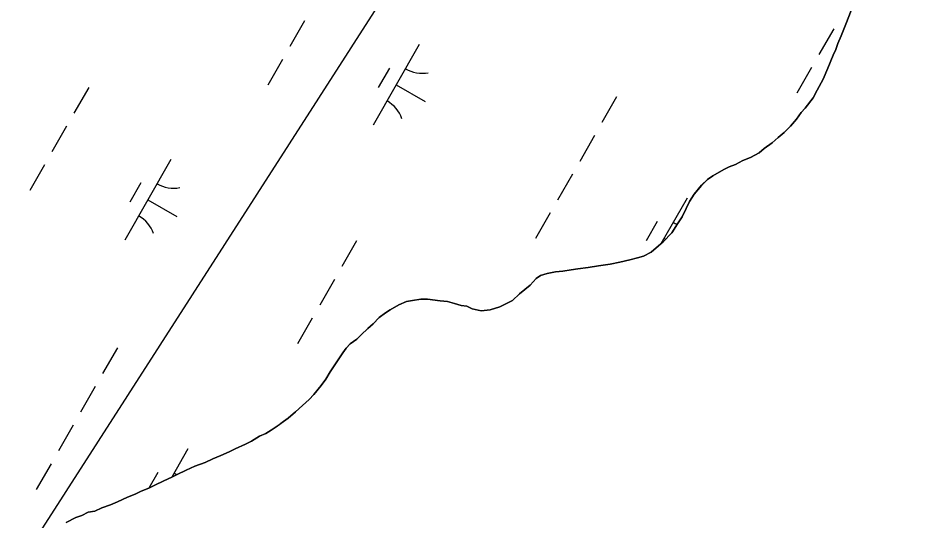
# Model space of a CAD drawing. Extents: x 3930721 to 3950824, y 220441 to 242861.
# Drawn here: x 3944635.7 to 3945128.5, y 233442.2 to 233712.9 of the extents above; entities that cross this region are included whole.
import ezdxf

# ---------------------------------------------------------------- set-up
doc = ezdxf.new("R2010")
doc.units = 0
for name, color, linetype in [('V-TOPO-SHOR', 7, 'Continuous'), ('V-UTIL-LINE', 7, 'Continuous'), ('V-WETL-SWMP', 7, 'Continuous')]:
    doc.layers.add(name, color=color, linetype=linetype)

msp = doc.modelspace()

# ---------------------------------------------------------------- linework, layer by layer
at = {"layer": 'V-TOPO-SHOR'}
for points in [[(3944826.94, 233548.28), (3944830.14, 233551.74), (3944833.67, 233554.14), (3944836.14, 233555.86), (3944840.72, 233558.59), (3944844.95, 233560.29), (3944848.1, 233560.95), (3944852.66, 233561.59), (3944856.16, 233561.54), (3944863.15, 233560.75), (3944866.99, 233560.35), (3944870.82, 233559.25), (3944874.31, 233558.15), (3944877.45, 233557.76), (3944880.23, 233556.32), (3944885.11, 233555.21), (3944890.02, 233555.84), (3944895.29, 233557.52), (3944898.81, 233559.23), (3944901.98, 233560.93), (3944905.88, 233564.38), (3944908.71, 233566.79), (3944911.54, 233569.2), (3944914.73, 233572.66), (3944917.21, 233574.37), (3944920.72, 233575.38), (3944925.28, 233576.37), (3944929.13, 233576.67), (3944933.69, 233577.3), (3944937.19, 233577.96), (3944942.8, 233578.58), (3944948.41, 233579.56), (3944954.72, 233580.52), (3944959.98, 233581.5), (3944965.25, 233582.83), (3944969.46, 233583.83), (3944972.62, 233584.83), (3944976.85, 233586.88), (3944980.74, 233590.33), (3944983.22, 233592.39), (3944987.83, 233597.23), (3944991.04, 233602.08), (3944993.54, 233605.9), (3944995.7, 233610.42), (3944997.5, 233614.24), (3945000, 233618.06), (3945003.91, 233622.91), (3945007.1, 233626.01), (3945009.93, 233628.07), (3945015.92, 233631.49), (3945018.74, 233632.86), (3945022.26, 233634.21), (3945026.13, 233636.25), (3945030.35, 233637.95), (3945034.93, 233640.34), (3945037.76, 233642.75), (3945042, 233645.84), (3945045.19, 233648.6), (3945048.37, 233651.35), (3945051.92, 233654.8), (3945055.12, 233658.61), (3945057.61, 233662.08), (3945059.74, 233664.5), (3945064.02, 233670.04), (3945066.17, 233674.21), (3945069.4, 233680.11), (3945071.92, 233686.03), (3945074.81, 233692.99), (3945076.26, 233696.11), (3945077.35, 233699.25), (3945079.15, 233703.43), (3945081.68, 233709.69), (3945084.58, 233717)], [(3944661.44, 233441.32), (3944666.72, 233444.05), (3944669.89, 233445.06), (3944673.41, 233446.76), (3944676.92, 233447.41), (3944680.79, 233449.11), (3944685.36, 233450.8), (3944689.23, 233452.5), (3944694.51, 233454.88), (3944698.73, 233456.57), (3944701.55, 233457.93), (3944706.47, 233459.97), (3944709.29, 233461.33), (3944714.22, 233463.71), (3944718.44, 233465.75), (3944721.26, 233467.12), (3944726.19, 233469.5), (3944730.77, 233471.54), (3944736.39, 233473.56), (3944740.62, 233475.61), (3944744.83, 233477.3), (3944749.41, 233479.34), (3944752.58, 233481.05), (3944758.21, 233483.42), (3944761.38, 233485.13), (3944765.62, 233487.87), (3944769.13, 233489.22), (3944771.95, 233490.93), (3944775.48, 233493.34), (3944778.67, 233495.74), (3944781.14, 233497.46), (3944785.03, 233500.91), (3944788.93, 233504.35), (3944792.46, 233507.46), (3944794.95, 233510.22), (3944798.87, 233515.07), (3944801.36, 233518.53), (3944803.86, 233522.35), (3944806.36, 233526.16), (3944808.86, 233529.98), (3944810.65, 233532.76), (3944812.43, 233535.18), (3944814.56, 233537.6), (3944818.09, 233540), (3944820.57, 233542.42), (3944824.11, 233545.87), (3944826.94, 233548.28)]]:
    msp.add_lwpolyline(points, dxfattribs=at)
at = {"layer": 'V-UTIL-LINE'}
msp.add_lwpolyline([(3947453.78, 235874.4), (3945931.14, 235655.08), (3945509.06, 234777.68), (3940428.61, 226869.1), (3939084.62, 223621.72)], dxfattribs=at)
at = {"layer": 'V-WETL-SWMP'}
for p, q in [((3944789.98, 233711.55), (3944782.03, 233697.67)), ((3945075.15, 233707.27), (3945067.19, 233693.38)), ((3944851.81, 233698.71), (3944826.96, 233655.32)), ((3944778.05, 233690.73), (3944770.1, 233676.84)), ((3944835.67, 233686.05), (3944829.7, 233675.64)), ((3945063.22, 233686.44), (3945055.27, 233672.56)), ((3944673.67, 233675.66), (3944665.72, 233661.77)), ((3944839.38, 233677.01), (3944855, 233668.07)), ((3944958.18, 233670.54), (3944950.22, 233656.66)), ((3944661.74, 233654.83), (3944653.79, 233640.95)), ((3944946.25, 233649.71), (3944938.3, 233635.83)), ((3944649.82, 233634), (3944641.86, 233620.12)), ((3944717.94, 233636.82), (3944693.09, 233593.43)), ((3944934.32, 233628.89), (3944926.37, 233615)), ((3944701.8, 233624.16), (3944695.84, 233613.75)), ((3944705.51, 233615.12), (3944721.13, 233606.18)), ((3944996.15, 233616.04), (3944982.04, 233591.41)), ((3944922.39, 233608.06), (3944914.44, 233594.18)), ((3944980.01, 233603.39), (3944974.05, 233592.97)), ((3944983.72, 233594.35), (3944984.6, 233593.84)), ((3944818.01, 233592.99), (3944810.06, 233579.11)), ((3944806.09, 233572.16), (3944798.13, 233558.28)), ((3944794.16, 233551.34), (3944786.21, 233537.45)), ((3944689.12, 233535.44), (3944681.16, 233521.55)), ((3944677.19, 233514.61), (3944669.24, 233500.73)), ((3944665.26, 233493.79), (3944657.31, 233479.9)), ((3944727.09, 233480.94), (3944718.37, 233465.72)), ((3944653.33, 233472.96), (3944645.38, 233459.08)), ((3944710.95, 233468.29), (3944706.1, 233459.81))]:
    msp.add_line(p, q, dxfattribs=at)
for points in [[(3945084.58, 233717), (3945081.68, 233709.69), (3945079.15, 233703.43), (3945077.35, 233699.25), (3945076.26, 233696.12), (3945074.81, 233692.99), (3945071.92, 233686.03), (3945069.4, 233680.11), (3945066.17, 233674.21), (3945064.02, 233670.04), (3945059.74, 233664.5), (3945057.61, 233662.08), (3945055.12, 233658.61), (3945051.92, 233654.8), (3945048.37, 233651.35), (3945045.19, 233648.6), (3945042, 233645.84), (3945037.76, 233642.75), (3945034.93, 233640.34), (3945030.35, 233637.95), (3945026.13, 233636.26), (3945022.26, 233634.21), (3945018.74, 233632.85), (3945015.92, 233631.49), (3945009.93, 233628.07), (3945007.1, 233626.01), (3945003.91, 233622.9), (3945000, 233618.06), (3944997.5, 233614.24), (3944995.7, 233610.42), (3944993.54, 233605.9), (3944991.04, 233602.08), (3944987.83, 233597.23), (3944983.22, 233592.39), (3944980.74, 233590.33), (3944976.85, 233586.88), (3944972.62, 233584.83), (3944969.46, 233583.83), (3944965.25, 233582.83), (3944959.98, 233581.5), (3944954.72, 233580.52), (3944948.41, 233579.56), (3944942.8, 233578.58), (3944937.19, 233577.96), (3944933.69, 233577.3), (3944929.13, 233576.67), (3944925.28, 233576.37), (3944920.72, 233575.38), (3944917.2, 233574.38), (3944914.73, 233572.66), (3944911.54, 233569.2), (3944908.71, 233566.79), (3944905.88, 233564.38), (3944901.98, 233560.93), (3944898.81, 233559.23), (3944895.29, 233557.52), (3944890.02, 233555.84), (3944885.11, 233555.21), (3944880.23, 233556.32), (3944877.45, 233557.76), (3944874.31, 233558.15), (3944870.82, 233559.25), (3944866.99, 233560.35), (3944863.15, 233560.75), (3944856.16, 233561.54), (3944852.66, 233561.59), (3944848.1, 233560.95), (3944844.95, 233560.29), (3944840.73, 233558.6), (3944836.14, 233555.86), (3944833.67, 233554.14), (3944830.14, 233551.74), (3944826.94, 233548.28), (3944824.11, 233545.87), (3944820.57, 233542.42), (3944818.09, 233540), (3944814.56, 233537.6), (3944812.43, 233535.18), (3944810.65, 233532.76), (3944808.86, 233529.98)], [(3944808.86, 233529.98), (3944806.36, 233526.16), (3944803.86, 233522.35), (3944801.36, 233518.53), (3944798.87, 233515.07), (3944794.95, 233510.22), (3944792.47, 233507.46), (3944788.93, 233504.35), (3944785.03, 233500.91), (3944781.14, 233497.46), (3944778.67, 233495.74), (3944775.49, 233493.34), (3944771.96, 233490.93), (3944769.13, 233489.22), (3944765.62, 233487.87), (3944761.38, 233485.13), (3944758.21, 233483.42), (3944752.58, 233481.05), (3944749.41, 233479.34), (3944744.83, 233477.3), (3944740.62, 233475.61), (3944736.39, 233473.56), (3944730.77, 233471.54), (3944726.19, 233469.5), (3944721.26, 233467.12), (3944718.44, 233465.76), (3944714.22, 233463.71), (3944709.29, 233461.33), (3944706.47, 233459.97), (3944701.55, 233457.93), (3944698.73, 233456.57), (3944694.51, 233454.88), (3944689.23, 233452.5), (3944685.36, 233450.8), (3944680.79, 233449.11), (3944676.92, 233447.41), (3944673.41, 233446.76), (3944669.89, 233445.06), (3944666.73, 233444.05), (3944661.44, 233441.32)]]:
    msp.add_lwpolyline(points, dxfattribs=at)
for centre, start, end in [((3944853.31, 233700.86), 239.4279, 280.9715), ((3944825.86, 233652.93), 19.4279, 60.9715), ((3944719.45, 233638.97), 239.4279, 280.9715), ((3944691.99, 233591.03), 19.4279, 60.9715), ((3944997.66, 233618.2), 239.4279, 247.5526), ((3944728.6, 233483.1), 239.4279, 245.2289)]:
    msp.add_arc(centre, 17.62, start, end, dxfattribs=at)

doc.saveas('drawing.dxf')
